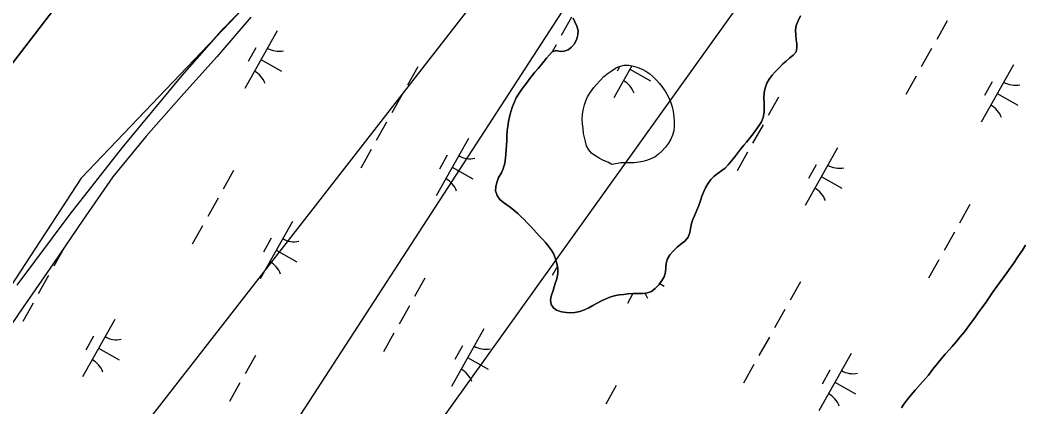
# Model space of a CAD drawing. Extents: x 3913936 to 3933962, y 195330 to 217741.
# Drawn here: x 3922187 to 3922947, y 199040 to 199333 of the extents above; entities that cross this region are included whole.
import ezdxf

# ---------------------------------------------------------------- set-up
doc = ezdxf.new("R2010")
doc.units = 0
for name, color, linetype in [('V-RIVR-EDGE', 7, 'Continuous'), ('V-RRAP-FSHR', 7, 'Continuous'), ('V-TOPO-DPTH', 7, 'Continuous'), ('V-TOPO-MINR', 7, 'Continuous'), ('V-TOPO-SHOR', 7, 'Continuous'), ('V-UTIL-LINE', 7, 'Continuous'), ('V-WETL-SWMP', 7, 'Continuous')]:
    doc.layers.add(name, color=color, linetype=linetype)

msp = doc.modelspace()

# ---------------------------------------------------------------- linework, layer by layer
at = {"layer": 'V-RIVR-EDGE'}
msp.add_lwpolyline([(3922915.85, 200002.09), (3922760.82, 199830.21), (3922588.94, 199631.37), (3922578.83, 199608.9), (3922568.72, 199595.42), (3922495.7, 199516.78), (3922437.28, 199431.4), (3922350.78, 199337.04), (3922232.82, 199213.46), (3922129.47, 199055.06)], dxfattribs=at)
at = {"layer": 'V-RRAP-FSHR'}
msp.add_lwpolyline([(3922361.51, 199335.42), (3922335.68, 199305.4), (3922308.63, 199275.38), (3922282.19, 199245.37), (3922256.9, 199214.46), (3922234.24, 199181.49), (3922211.59, 199148.53), (3922188.93, 199115.56), (3922166.27, 199082.59)], dxfattribs=at)
at = {"layer": 'V-TOPO-DPTH'}
msp.add_lwpolyline([(3923572.36, 200998.52), (3923503.91, 200907.2), (3923435.27, 200816.03), (3923326.2, 200671.67), (3923311.77, 200652.93), (3923297.12, 200634.37), (3923282.13, 200616.08), (3923266.93, 200597.97), (3923166.97, 200481.11), (3923101.22, 200405.05), (3923034.94, 200329.46), (3922967.87, 200254.57), (3922900.28, 200180.15), (3922705.27, 199967.65), (3922675.93, 199934.9), (3922647.14, 199901.69), (3922619.17, 199867.8), (3922591.73, 199833.44), (3922552.62, 199783.23), (3922506.1, 199723.37), (3922459.66, 199663.45), (3922413.34, 199603.44), (3922367.1, 199543.37), (3922084.4, 199175.27)], dxfattribs=at)
at = {"layer": 'V-TOPO-MINR'}
msp.add_lwpolyline([(3922084.4, 199175.27), (3922367.1, 199543.37), (3922413.34, 199603.44), (3922459.66, 199663.45), (3922506.1, 199723.37), (3922552.62, 199783.23), (3922591.73, 199833.44), (3922619.17, 199867.8), (3922647.14, 199901.69), (3922675.93, 199934.9), (3922705.27, 199967.65), (3922900.28, 200180.15), (3922967.87, 200254.57), (3923034.94, 200329.46), (3923101.22, 200405.05), (3923166.97, 200481.11), (3923266.93, 200597.97), (3923282.13, 200616.08), (3923297.12, 200634.37), (3923311.77, 200652.93), (3923326.2, 200671.67), (3923435.27, 200816.03), (3923503.91, 200907.2), (3923572.36, 200998.52)], dxfattribs=at)
at = {"layer": 'V-TOPO-SHOR'}
for points in [[(3922777.93, 199336.39), (3922776.21, 199332.84), (3922774.75, 199329.29), (3922774.16, 199325.66), (3922774.43, 199321.85), (3922774.78, 199318.39), (3922775.14, 199315.27), (3922775.23, 199312.25), (3922774.72, 199309.13), (3922772.48, 199306.7), (3922769.54, 199304.45), (3922767.04, 199302.19), (3922764.54, 199300.02), (3922761.6, 199296.9), (3922758.76, 199293.95), (3922756.43, 199291.43), (3922754.19, 199288.48), (3922752.55, 199285.45), (3922751.43, 199282.33), (3922750.41, 199278.61), (3922750.16, 199273.85), (3922750.43, 199270.56), (3922750.52, 199267.01), (3922750.36, 199263.47), (3922749.6, 199259.31), (3922748.39, 199256.19), (3922746.41, 199253.08), (3922744, 199249.52), (3922742.1, 199247), (3922739.08, 199243.28), (3922737.01, 199240.76), (3922735.12, 199238.42), (3922732.88, 199235.64), (3922730.12, 199232.01), (3922728.22, 199229.58), (3922725.64, 199226.46), (3922723.22, 199223.59), (3922720.8, 199220.99), (3922718.3, 199219.17), (3922715.71, 199217.26), (3922712.69, 199214.91), (3922710.1, 199212.39), (3922707.77, 199209.19), (3922705.96, 199206.07), (3922704.67, 199203.3), (3922703.3, 199199.66), (3922702.27, 199196.54), (3922700.9, 199192.64), (3922699.44, 199189.09), (3922697.63, 199184.93), (3922696.52, 199182.08), (3922695.48, 199178.96), (3922694.72, 199175.32), (3922694.12, 199172.12), (3922692.83, 199168.74), (3922690.24, 199165.53), (3922687.22, 199163.36), (3922684.55, 199161.19), (3922681.87, 199158.41), (3922679.11, 199155.29), (3922677.31, 199152.34), (3922676.19, 199148.88), (3922676.02, 199145.59), (3922675.69, 199142.13), (3922674.57, 199138.58), (3922673.02, 199135.89)], [(3922673.02, 199135.89), (3922670.7, 199132.6), (3922667.94, 199129.74), (3922665, 199127.56), (3922662.06, 199126.43), (3922658.52, 199126.08), (3922654.62, 199125.89), (3922650.99, 199125.97), (3922647.1, 199125.61), (3922643.81, 199125.34), (3922640.52, 199124.9), (3922636.89, 199124.11), (3922633.52, 199123.24), (3922629.98, 199121.76), (3922627.12, 199120.45), (3922623.84, 199118.71), (3922620.56, 199116.8), (3922617.62, 199115.06), (3922614.25, 199113.49), (3922610.79, 199112.36), (3922607.08, 199111.57), (3922603.62, 199111.22), (3922600.59, 199111.47), (3922596.78, 199112.06), (3922593.23, 199113.26), (3922590.8, 199115.07), (3922588.98, 199117.58), (3922588.45, 199120.95), (3922589.05, 199123.89), (3922590.5, 199128.14), (3922591.45, 199131.08), (3922592.39, 199134.2), (3922593.25, 199137.14), (3922594.02, 199141.12), (3922594.09, 199144.85), (3922593.48, 199148.74), (3922592.17, 199152.97), (3922590.77, 199156.26), (3922589.12, 199159.19), (3922586.86, 199162.13), (3922584.69, 199164.72), (3922582.7, 199166.96), (3922580.53, 199169.21), (3922578.01, 199171.97), (3922575.84, 199174.21), (3922573.32, 199176.97), (3922570.98, 199179.56), (3922568.72, 199181.98), (3922566.12, 199184.48), (3922563.78, 199186.64), (3922560.83, 199189.05), (3922557.88, 199191.38), (3922555.46, 199193.19), (3922553.03, 199195), (3922550.25, 199197.33), (3922548.25, 199200.26), (3922546.95, 199203.72), (3922547.11, 199206.92), (3922547.8, 199210.21), (3922549.26, 199214.02), (3922551.32, 199217.4), (3922552.61, 199220.52), (3922553.98, 199224.68), (3922554.49, 199228.49), (3922554.83, 199231.6), (3922555.08, 199234.89), (3922555.24, 199238.52), (3922555.49, 199241.99), (3922555.48, 199245.45), (3922555.73, 199249.51), (3922556.16, 199252.72), (3922556.66, 199256.35), (3922557.52, 199259.99), (3922558.55, 199263.62), (3922559.83, 199267.87), (3922561.21, 199271.33), (3922562.58, 199274.28), (3922564.39, 199277.23), (3922566.38, 199280.09), (3922568.62, 199283.21), (3922571.03, 199286.59), (3922572.93, 199289.01), (3922574.91, 199291.44), (3922576.81, 199293.79), (3922579.22, 199296.65), (3922581.64, 199299.6), (3922583.7, 199302.11), (3922585.6, 199304.45), (3922587.76, 199306.97), (3922589.74, 199309.22), (3922592.85, 199310.18), (3922595.8, 199309.58), (3922599, 199309.68), (3922601.93, 199310.73), (3922604.52, 199312.64), (3922606.85, 199315.33), (3922608.49, 199318.96), (3922609.34, 199322.17), (3922609.51, 199325.28), (3922608.46, 199328.74), (3922607.07, 199331.94)], [(3922607.07, 199331.94), (3922605.76, 199334.7)], [(3922635.08, 199223.86), (3922631.88, 199225.5), (3922628.77, 199226.79), (3922625.39, 199228.51), (3922622.1, 199230.57), (3922619.68, 199232.46), (3922617.51, 199234.79), (3922615.86, 199237.98), (3922614.99, 199241.18), (3922614.38, 199244.29), (3922613.68, 199247.31), (3922613.23, 199251.11), (3922612.79, 199254.57), (3922612.52, 199258.2), (3922612.69, 199261.74), (3922613.2, 199264.94), (3922614.22, 199269), (3922615.34, 199272.03), (3922616.71, 199275.14), (3922618.77, 199278.61), (3922621.44, 199282.16), (3922623.42, 199284.49), (3922626.1, 199287.44), (3922628.85, 199290.39), (3922631.44, 199292.47), (3922634.54, 199294.55), (3922637.82, 199296.72), (3922640.67, 199298.2), (3922644.38, 199298.99), (3922647.92, 199298.99), (3922651.56, 199298.4), (3922654.84, 199297.37), (3922658.04, 199296.08), (3922660.73, 199294.62), (3922663.84, 199292.56), (3922666.18, 199290.4), (3922668.78, 199287.82), (3922670.95, 199285.49), (3922673.03, 199282.82), (3922675.37, 199279.28), (3922677.72, 199275.31), (3922679.54, 199271.35), (3922680.76, 199267.63), (3922681.46, 199264.01), (3922681.99, 199260.29), (3922682.35, 199256.14), (3922682.36, 199252.95), (3922681.94, 199249.31), (3922681.08, 199246.12), (3922679.71, 199243), (3922677.99, 199239.97), (3922675.67, 199236.94), (3922672.91, 199233.82), (3922670.49, 199231.65), (3922667.82, 199229.57), (3922665.06, 199228.36), (3922662.04, 199227.14), (3922658.58, 199226.18), (3922655.48, 199225.48), (3922651.93, 199225.04), (3922648.73, 199225.03), (3922645.71, 199225.11), (3922642.08, 199225.1), (3922635.08, 199223.86)], [(3922939.35, 199148.84), (3922942.71, 199153.78), (3922946.15, 199158.8), (3922948.57, 199162.62)], [(3922854.43, 199039.33), (3922856.33, 199042.1), (3922858.57, 199045.05), (3922861.93, 199049.03), (3922864.86, 199052.59), (3922868.57, 199056.93), (3922872.62, 199061.44), (3922874.87, 199064.13), (3922878.4, 199068.72), (3922881.85, 199072.88), (3922884.87, 199076.7), (3922887.71, 199079.91), (3922890.99, 199083.55), (3922892.98, 199085.81), (3922896.08, 199089.45), (3922899.1, 199093.09), (3922902.2, 199096.99), (3922904.27, 199099.77), (3922907.63, 199104.27), (3922910.05, 199107.4), (3922912.72, 199111.39), (3922915.65, 199115.46), (3922918.32, 199119.27), (3922920.9, 199122.92), (3922923.58, 199126.64), (3922926.85, 199131.32), (3922928.92, 199134.18), (3922931.59, 199137.74), (3922934.35, 199141.73), (3922937.45, 199145.97), (3922939.35, 199148.84)]]:
    msp.add_lwpolyline(points, dxfattribs=at)
at = {"layer": 'V-UTIL-LINE'}
for points in [[(3922259.35, 198607.65), (3922481.8, 198996.51), (3922891.23, 199568.37), (3923401.91, 200205.88), (3924391.34, 201632.88), (3925141.51, 202100.49), (3925635.89, 202689.84), (3926060.57, 203224.55), (3926266.36, 203722.12), (3926398.76, 204373.14), (3926759.45, 205211.96), (3927229.53, 206070.79), (3927602.51, 206766.2), (3928031.78, 207586.17)], [(3922166.91, 198676.44), (3922606.64, 199354.27), (3923719.03, 200830.83), (3923718.13, 200956.52)], [(3922951.57, 199888.34), (3922069.47, 198754.87)]]:
    msp.add_lwpolyline(points, dxfattribs=at)
at = {"layer": 'V-WETL-SWMP'}
for p, q in [((3922341.03, 199327.1), (3922395.86, 199384.57)), ((3922604.59, 199335.46), (3922596.75, 199321.51)), ((3922776.21, 199332.84), (3922777.93, 199336.39)), ((3922605.76, 199334.7), (3922607.07, 199331.94)), ((3922607.07, 199331.94), (3922608.46, 199328.74)), ((3922608.46, 199328.74), (3922609.51, 199325.28)), ((3922774.16, 199325.65), (3922774.75, 199329.29)), ((3922774.75, 199329.29), (3922776.21, 199332.84)), ((3922889.13, 199332.62), (3922881.29, 199318.67)), ((3922309.38, 199291.39), (3922341.03, 199327.1)), ((3922381.33, 199325.12), (3922356.83, 199281.53)), ((3922609.34, 199322.17), (3922608.49, 199318.96)), ((3922609.51, 199325.28), (3922609.34, 199322.17)), ((3922774.43, 199321.85), (3922774.16, 199325.65)), ((3922774.78, 199318.39), (3922774.43, 199321.85)), ((3922365.29, 199312.33), (3922359.41, 199301.87)), ((3922592.83, 199314.54), (3922589.86, 199309.26)), ((3922604.53, 199312.64), (3922601.94, 199310.73)), ((3922606.85, 199315.33), (3922604.53, 199312.64)), ((3922608.49, 199318.96), (3922606.85, 199315.33)), ((3922774.72, 199309.13), (3922775.23, 199312.25)), ((3922775.14, 199315.27), (3922774.78, 199318.39)), ((3922775.23, 199312.25), (3922775.14, 199315.27)), ((3922585.6, 199304.45), (3922583.7, 199302.11)), ((3922587.76, 199306.97), (3922585.6, 199304.45)), ((3922589.74, 199309.22), (3922587.76, 199306.97)), ((3922592.85, 199310.18), (3922589.74, 199309.22)), ((3922595.8, 199309.58), (3922592.85, 199310.18)), ((3922599, 199309.68), (3922595.8, 199309.58)), ((3922601.94, 199310.73), (3922599, 199309.68)), ((3922767.04, 199302.19), (3922769.54, 199304.44)), ((3922769.54, 199304.44), (3922772.48, 199306.7)), ((3922772.48, 199306.7), (3922774.72, 199309.13)), ((3922877.37, 199311.7), (3922869.53, 199297.75)), ((3922369.08, 199303.32), (3922384.77, 199294.5)), ((3922487.92, 199297.8), (3922480.08, 199283.85)), ((3922581.63, 199299.6), (3922579.22, 199296.65)), ((3922583.7, 199302.11), (3922581.63, 199299.6)), ((3922650.1, 199298.64), (3922636.43, 199274.31)), ((3922641.05, 199298.28), (3922639.01, 199294.65)), ((3922758.76, 199293.95), (3922761.6, 199296.9)), ((3922761.6, 199296.9), (3922764.54, 199300.02)), ((3922764.54, 199300.02), (3922767.04, 199302.19)), ((3922939.29, 199299.35), (3922914.79, 199255.76)), ((3922264.22, 199236.66), (3922309.38, 199291.39)), ((3922574.91, 199291.44), (3922572.93, 199289.01)), ((3922576.81, 199293.78), (3922574.91, 199291.44)), ((3922579.22, 199296.65), (3922576.81, 199293.78)), ((3922648.68, 199296.1), (3922664.37, 199287.28)), ((3922754.19, 199288.48), (3922756.43, 199291.43)), ((3922756.43, 199291.43), (3922758.76, 199293.95)), ((3922865.61, 199290.78), (3922857.77, 199276.83)), ((3922568.62, 199283.21), (3922566.38, 199280.08)), ((3922571.03, 199286.59), (3922568.62, 199283.21)), ((3922572.93, 199289.01), (3922571.03, 199286.59)), ((3922750.41, 199278.61), (3922751.44, 199282.33)), ((3922751.44, 199282.33), (3922752.55, 199285.45)), ((3922752.55, 199285.45), (3922754.19, 199288.48)), ((3922923.26, 199286.56), (3922917.38, 199276.1)), ((3922476.16, 199276.88), (3922468.32, 199262.93)), ((3922562.58, 199274.28), (3922561.21, 199271.33)), ((3922564.39, 199277.22), (3922562.58, 199274.28)), ((3922566.38, 199280.08), (3922564.39, 199277.22)), ((3922750.16, 199273.85), (3922750.41, 199278.61)), ((3922761.35, 199274.87), (3922753.51, 199260.92)), ((3922927.04, 199277.55), (3922942.73, 199268.73)), ((3922559.83, 199267.87), (3922558.55, 199263.62)), ((3922561.21, 199271.33), (3922559.83, 199267.87)), ((3922750.43, 199270.56), (3922750.16, 199273.85)), ((3922750.36, 199263.47), (3922750.53, 199267.01)), ((3922750.53, 199267.01), (3922750.43, 199270.56)), ((3922557.52, 199259.99), (3922556.66, 199256.35)), ((3922558.55, 199263.62), (3922557.52, 199259.99)), ((3922748.39, 199256.19), (3922749.6, 199259.31)), ((3922749.6, 199259.31), (3922750.36, 199263.47)), ((3922464.4, 199255.96), (3922456.56, 199242.01)), ((3922556.16, 199252.72), (3922555.73, 199249.51)), ((3922556.66, 199256.35), (3922556.16, 199252.72)), ((3922749.59, 199253.95), (3922741.75, 199240)), ((3922744, 199249.52), (3922746.41, 199253.07)), ((3922746.41, 199253.07), (3922748.39, 199256.19)), ((3922526.33, 199243.61), (3922501.82, 199200.02)), ((3922555.73, 199249.51), (3922555.48, 199245.45)), ((3922555.48, 199245.45), (3922555.49, 199241.99)), ((3922739.08, 199243.28), (3922742.1, 199247)), ((3922742.1, 199247), (3922744, 199249.52)), ((3922224.48, 199186.2), (3922264.22, 199236.66)), ((3922555.24, 199238.52), (3922555.08, 199234.89)), ((3922555.49, 199241.99), (3922555.24, 199238.52)), ((3922732.88, 199235.65), (3922735.12, 199238.42)), ((3922735.12, 199238.42), (3922737.02, 199240.76)), ((3922737.02, 199240.76), (3922739.08, 199243.28)), ((3922805.93, 199236.39), (3922781.43, 199192.8)), ((3922452.64, 199235.04), (3922444.8, 199221.09)), ((3922510.29, 199230.82), (3922504.41, 199220.36)), ((3922554.49, 199228.49), (3922553.98, 199224.68)), ((3922554.83, 199231.6), (3922554.49, 199228.49)), ((3922555.08, 199234.89), (3922554.83, 199231.6)), ((3922725.64, 199226.45), (3922728.22, 199229.58)), ((3922728.22, 199229.58), (3922730.12, 199232)), ((3922737.83, 199233.03), (3922729.99, 199219.08)), ((3922730.12, 199232), (3922732.88, 199235.65)), ((3922514.07, 199221.81), (3922529.77, 199212.99)), ((3922553.98, 199224.68), (3922552.61, 199220.52)), ((3922718.3, 199219.17), (3922720.81, 199220.99)), ((3922720.81, 199220.99), (3922723.22, 199223.59)), ((3922723.22, 199223.59), (3922725.64, 199226.45)), ((3922789.89, 199223.61), (3922784.01, 199213.14)), ((3922348.38, 199219.13), (3922340.54, 199205.18)), ((3922549.25, 199214.02), (3922547.79, 199210.21)), ((3922551.32, 199217.4), (3922549.25, 199214.02)), ((3922552.61, 199220.52), (3922551.32, 199217.4)), ((3922710.1, 199212.39), (3922712.69, 199214.91)), ((3922712.69, 199214.91), (3922715.71, 199217.26)), ((3922715.71, 199217.26), (3922718.3, 199219.17)), ((3922793.68, 199214.59), (3922809.37, 199205.77)), ((3922547.11, 199206.92), (3922546.95, 199203.72)), ((3922547.79, 199210.21), (3922547.11, 199206.92)), ((3922704.68, 199203.3), (3922705.96, 199206.07)), ((3922705.96, 199206.07), (3922707.77, 199209.19)), ((3922707.77, 199209.19), (3922710.1, 199212.39)), ((3922336.62, 199198.21), (3922328.78, 199184.26)), ((3922546.95, 199203.72), (3922548.25, 199200.26)), ((3922548.25, 199200.26), (3922550.25, 199197.33)), ((3922702.27, 199196.54), (3922703.3, 199199.66)), ((3922703.3, 199199.66), (3922704.68, 199203.3)), ((3922550.25, 199197.33), (3922553.03, 199195)), ((3922553.03, 199195), (3922555.46, 199193.19)), ((3922555.46, 199193.19), (3922557.88, 199191.38)), ((3922557.88, 199191.38), (3922560.83, 199189.05)), ((3922699.44, 199189.09), (3922700.9, 199192.64)), ((3922700.9, 199192.64), (3922702.27, 199196.54)), ((3922906.35, 199193.36), (3922898.51, 199179.42)), ((3922184.35, 199132.27), (3922224.48, 199186.2)), ((3922560.83, 199189.05), (3922563.78, 199186.64)), ((3922563.78, 199186.64), (3922566.12, 199184.48)), ((3922566.12, 199184.48), (3922568.73, 199181.98)), ((3922696.52, 199182.07), (3922697.63, 199184.93)), ((3922697.63, 199184.93), (3922699.44, 199189.09)), ((3922324.86, 199177.29), (3922317.02, 199163.34)), ((3922392.96, 199180.65), (3922368.46, 199137.06)), ((3922568.73, 199181.98), (3922570.98, 199179.56)), ((3922570.98, 199179.56), (3922573.32, 199176.97)), ((3922573.32, 199176.97), (3922575.84, 199174.21)), ((3922694.12, 199172.12), (3922694.72, 199175.32)), ((3922694.72, 199175.32), (3922695.48, 199178.96)), ((3922695.48, 199178.96), (3922696.52, 199182.07)), ((3922376.92, 199167.86), (3922371.04, 199157.4)), ((3922575.84, 199174.21), (3922578.01, 199171.97)), ((3922578.01, 199171.97), (3922580.53, 199169.21)), ((3922580.53, 199169.21), (3922582.7, 199166.96)), ((3922690.25, 199165.53), (3922692.83, 199168.74)), ((3922692.83, 199168.74), (3922694.12, 199172.12)), ((3922894.59, 199172.44), (3922886.75, 199158.49)), ((3922219.95, 199160.55), (3922212.11, 199146.6)), ((3922582.7, 199166.96), (3922584.69, 199164.72)), ((3922584.69, 199164.72), (3922586.86, 199162.13)), ((3922586.86, 199162.13), (3922589.12, 199159.19)), ((3922681.87, 199158.41), (3922684.55, 199161.19)), ((3922684.55, 199161.19), (3922687.22, 199163.36)), ((3922687.22, 199163.36), (3922690.25, 199165.53)), ((3922948.57, 199162.62), (3922946.16, 199158.8)), ((3922380.71, 199158.85), (3922396.4, 199150.03)), ((3922589.12, 199159.19), (3922590.77, 199156.26)), ((3922590.77, 199156.26), (3922592.17, 199152.97)), ((3922592.17, 199152.97), (3922593.48, 199148.74)), ((3922676.19, 199148.88), (3922677.3, 199152.34)), ((3922677.3, 199152.34), (3922679.11, 199155.29)), ((3922679.11, 199155.29), (3922681.87, 199158.41)), ((3922942.71, 199153.78), (3922939.35, 199148.84)), ((3922946.16, 199158.8), (3922942.71, 199153.78)), ((3922593.8, 199146.7), (3922589.8, 199139.58)), ((3922593.48, 199148.74), (3922594.09, 199144.85)), ((3922594.09, 199144.85), (3922594.02, 199141.12)), ((3922675.69, 199142.13), (3922676.02, 199145.59)), ((3922676.02, 199145.59), (3922676.19, 199148.88)), ((3922882.83, 199151.52), (3922874.99, 199137.57)), ((3922937.45, 199145.98), (3922934.35, 199141.73)), ((3922939.35, 199148.84), (3922937.45, 199145.98)), ((3922208.19, 199139.63), (3922200.35, 199125.68)), ((3922493.38, 199137.62), (3922485.54, 199123.67)), ((3922593.25, 199137.14), (3922592.39, 199134.2)), ((3922594.02, 199141.12), (3922593.25, 199137.14)), ((3922673.02, 199135.89), (3922674.57, 199138.58)), ((3922674.57, 199138.58), (3922675.69, 199142.13)), ((3922931.59, 199137.74), (3922928.92, 199134.18)), ((3922934.35, 199141.73), (3922931.59, 199137.74)), ((3922591.45, 199131.08), (3922590.5, 199128.14)), ((3922592.39, 199134.2), (3922591.45, 199131.08)), ((3922665, 199127.56), (3922667.94, 199129.74)), ((3922667.94, 199129.74), (3922670.7, 199132.6)), ((3922670.7, 199132.6), (3922673.02, 199135.89)), ((3922671.29, 199133.44), (3922674.76, 199131.48)), ((3922777.92, 199134.78), (3922770.08, 199120.83)), ((3922926.85, 199131.32), (3922923.58, 199126.64)), ((3922928.92, 199134.18), (3922926.85, 199131.32)), ((3922589.05, 199123.89), (3922588.45, 199120.95)), ((3922590.5, 199128.14), (3922589.05, 199123.89)), ((3922629.98, 199121.76), (3922633.52, 199123.24)), ((3922633.52, 199123.24), (3922636.89, 199124.11)), ((3922636.89, 199124.11), (3922640.52, 199124.9)), ((3922640.52, 199124.9), (3922643.81, 199125.34)), ((3922643.81, 199125.34), (3922647.1, 199125.61)), ((3922651.01, 199125.97), (3922646.82, 199118.51)), ((3922647.1, 199125.61), (3922650.99, 199125.97)), ((3922650.99, 199125.97), (3922654.62, 199125.89)), ((3922654.62, 199125.89), (3922658.52, 199126.08)), ((3922658.52, 199126.08), (3922662.06, 199126.43)), ((3922662.06, 199126.43), (3922665, 199127.56)), ((3922920.91, 199122.92), (3922918.32, 199119.27)), ((3922923.58, 199126.64), (3922920.91, 199122.92)), ((3922196.43, 199118.71), (3922188.59, 199104.76)), ((3922481.62, 199116.7), (3922473.78, 199102.75)), ((3922588.45, 199120.95), (3922588.98, 199117.58)), ((3922588.98, 199117.58), (3922590.8, 199115.07)), ((3922590.8, 199115.07), (3922593.23, 199113.26)), ((3922614.25, 199113.49), (3922617.62, 199115.06)), ((3922617.62, 199115.06), (3922620.56, 199116.8)), ((3922620.56, 199116.8), (3922623.84, 199118.71)), ((3922623.84, 199118.71), (3922627.12, 199120.45)), ((3922627.12, 199120.45), (3922629.98, 199121.76)), ((3922915.65, 199115.46), (3922912.72, 199111.39)), ((3922918.32, 199119.27), (3922915.65, 199115.46)), ((3922593.23, 199113.26), (3922596.78, 199112.06)), ((3922596.78, 199112.06), (3922600.59, 199111.47)), ((3922600.59, 199111.47), (3922603.62, 199111.21)), ((3922603.62, 199111.21), (3922607.08, 199111.57)), ((3922607.08, 199111.57), (3922610.79, 199112.36)), ((3922610.79, 199112.36), (3922614.25, 199113.49)), ((3922766.15, 199113.86), (3922758.31, 199099.91)), ((3922910.05, 199107.4), (3922907.63, 199104.28)), ((3922912.72, 199111.39), (3922910.05, 199107.4)), ((3922258.35, 199106.36), (3922233.85, 199062.77)), ((3922537.96, 199099.14), (3922513.45, 199055.55)), ((3922904.27, 199099.77), (3922902.2, 199096.99)), ((3922907.63, 199104.28), (3922904.27, 199099.77)), ((3922242.32, 199093.57), (3922236.44, 199083.11)), ((3922469.86, 199095.78), (3922462.02, 199081.83)), ((3922754.39, 199092.94), (3922746.55, 199078.99)), ((3922899.1, 199093.09), (3922896.08, 199089.45)), ((3922902.2, 199096.99), (3922899.1, 199093.09)), ((3922246.1, 199084.56), (3922261.79, 199075.74)), ((3922521.92, 199086.36), (3922516.04, 199075.89)), ((3922892.98, 199085.81), (3922890.99, 199083.55)), ((3922896.08, 199089.45), (3922892.98, 199085.81)), ((3922364.95, 199079.04), (3922357.11, 199065.09)), ((3922525.7, 199077.34), (3922541.4, 199068.52)), ((3922816.32, 199080.59), (3922791.82, 199037)), ((3922884.87, 199076.7), (3922881.85, 199072.88)), ((3922887.71, 199079.91), (3922884.87, 199076.7)), ((3922890.99, 199083.55), (3922887.71, 199079.91)), ((3922742.63, 199072.02), (3922734.79, 199058.07)), ((3922878.4, 199068.72), (3922874.87, 199064.13)), ((3922881.85, 199072.88), (3922878.4, 199068.72)), ((3922800.29, 199067.81), (3922794.41, 199057.35)), ((3922872.62, 199061.44), (3922868.57, 199056.93)), ((3922874.87, 199064.13), (3922872.62, 199061.44)), ((3922353.19, 199058.12), (3922345.35, 199044.17)), ((3922638.38, 199056.11), (3922630.54, 199042.17)), ((3922804.07, 199058.79), (3922819.76, 199049.97)), ((3922868.57, 199056.93), (3922864.86, 199052.59)), ((3922861.93, 199049.04), (3922858.57, 199045.05)), ((3922864.86, 199052.59), (3922861.93, 199049.04)), ((3922856.33, 199042.1), (3922854.43, 199039.32)), ((3922858.57, 199045.05), (3922856.33, 199042.1))]:
    msp.add_line(p, q, dxfattribs=at)
msp.add_lwpolyline([(3922635.09, 199223.86), (3922631.89, 199225.5), (3922628.77, 199226.79), (3922625.4, 199228.51), (3922622.11, 199230.57), (3922619.68, 199232.46), (3922617.51, 199234.79), (3922615.86, 199237.98), (3922614.99, 199241.18), (3922614.38, 199244.29), (3922613.68, 199247.31), (3922613.23, 199251.11), (3922612.79, 199254.57), (3922612.52, 199258.2), (3922612.69, 199261.74), (3922613.2, 199264.94), (3922614.22, 199269), (3922615.34, 199272.03), (3922616.71, 199275.14), (3922618.77, 199278.61), (3922621.44, 199282.16), (3922623.42, 199284.49), (3922626.1, 199287.44), (3922628.85, 199290.39), (3922631.44, 199292.47), (3922634.54, 199294.55), (3922637.82, 199296.72), (3922640.67, 199298.2), (3922644.38, 199298.98), (3922647.93, 199298.99), (3922651.56, 199298.4), (3922654.84, 199297.37), (3922658.04, 199296.08), (3922660.73, 199294.62), (3922663.84, 199292.56), (3922666.18, 199290.4), (3922668.78, 199287.82), (3922670.95, 199285.49), (3922673.03, 199282.82), (3922675.37, 199279.28), (3922677.72, 199275.31), (3922679.54, 199271.34), (3922680.76, 199267.63), (3922681.46, 199264), (3922681.99, 199260.29), (3922682.35, 199256.14), (3922682.36, 199252.95), (3922681.94, 199249.32), (3922681.08, 199246.11), (3922679.71, 199243), (3922677.99, 199239.97), (3922675.66, 199236.94), (3922672.91, 199233.82), (3922670.49, 199231.65), (3922667.82, 199229.57), (3922665.06, 199228.36), (3922662.04, 199227.14), (3922658.58, 199226.18), (3922655.48, 199225.48), (3922651.93, 199225.04), (3922648.74, 199225.03), (3922645.71, 199225.11), (3922642.08, 199225.1)], close=True, dxfattribs=at)
for centre, start, end in [((3922382.82, 199327.28), 239.88608, 281.42974), ((3922355.75, 199279.13), 19.88608, 61.42973), ((3922635.35, 199271.91), 19.88608, 61.42973), ((3922940.79, 199301.52), 239.88608, 281.42974), ((3922913.72, 199253.36), 19.88608, 61.42973), ((3922527.82, 199245.77), 239.88608, 281.42974), ((3922807.42, 199238.56), 239.88608, 281.42974), ((3922500.75, 199197.62), 19.88608, 61.42973), ((3922780.35, 199190.4), 19.88608, 61.42973), ((3922394.45, 199182.82), 239.88608, 281.42974), ((3922367.38, 199134.66), 19.88608, 61.42973), ((3922672.82, 199164.27), 280.71731, 281.42974), ((3922645.74, 199116.11), 19.88608, 35.09284), ((3922259.85, 199108.53), 239.88608, 281.42974), ((3922539.45, 199101.31), 239.88608, 281.42974), ((3922232.78, 199060.37), 19.88608, 61.42973), ((3922512.38, 199053.15), 19.88608, 61.42973), ((3922817.81, 199082.76), 239.88608, 281.42974), ((3922790.74, 199034.6), 19.88608, 61.42973)]:
    msp.add_arc(centre, 17.62, start, end, dxfattribs=at)

doc.saveas('drawing.dxf')
